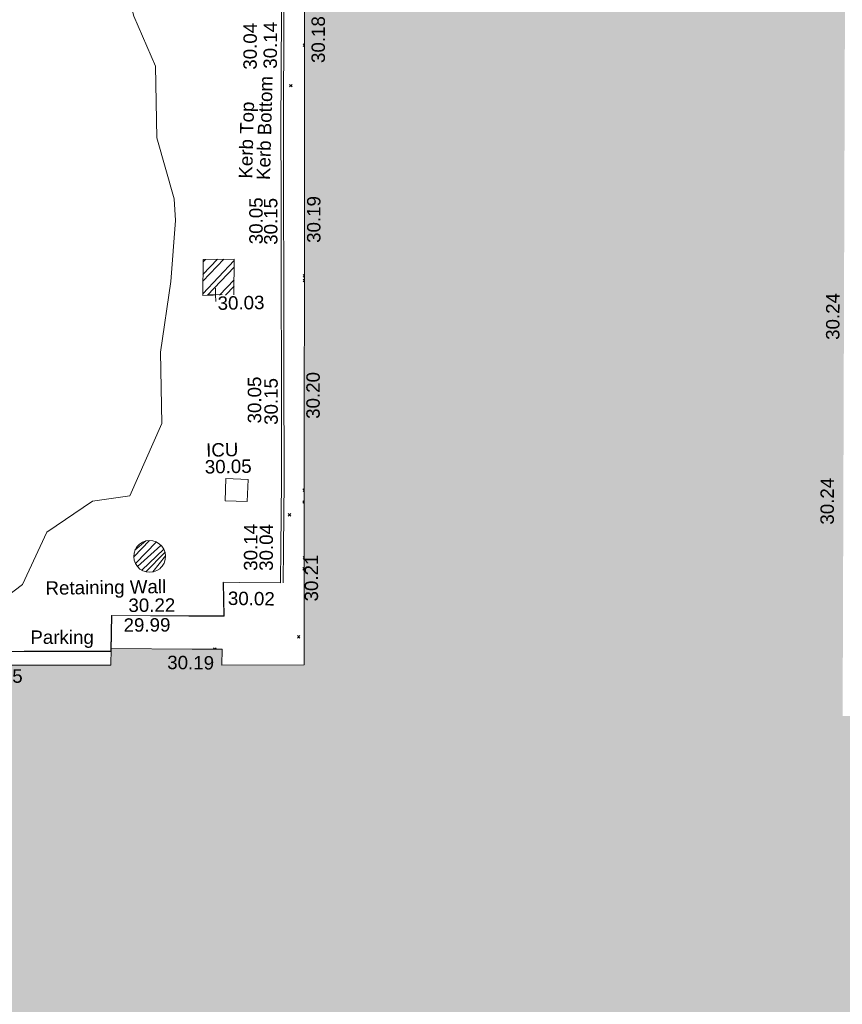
# Model space of a CAD drawing. Header units: millimetres. Extents: x -287732 to 520720, y -88450 to 287754.
# Tile 272 of 383: x 80720 to 103737, y 86245 to 113792. Entities that reach past the tile are written whole.
import ezdxf

# ---------------------------------------------------------------- set-up
doc = ezdxf.new("R2010")
doc.units = ezdxf.units.MM
doc.linetypes.add('IMPORT-HIDDEN2 _3_', pattern=[4762.5, 3175, -1587.5])
doc.linetypes.add('IMPORT-UG_ELEC_STREET LIGHTING_QLB2 _2_', pattern=[2700, 1500, -300.0000000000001, 0, -250, 150, -300.0000000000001, 0, -200])
for name, color, linetype, lineweight, true_color in [('00_UAV_BUILDING_OUTLINE', 5, 'Continuous', 9, 0x0000ff), ('00_UAV_KERB_BOTTOM', 1, 'Continuous', 9, 0xff0000), ('00_UAV_KERB_TOP', 7, 'Continuous', 9, 0xa500a5), ('00_UAV_LEVEL_SPOT', 7, 'Continuous', 9, 0x666666), ('00_UAV_PARKING', 4, 'Continuous', 9, 0x00ffff), ('00_UAV_SERV_IC', 5, 'Continuous', 9, 0x0000ff), ('00_UAV_WALL_RETAINING', 7, 'Continuous', 9, 0x7c00a5), ('01_DTM_CONTOUR_MJR', 7, 'Continuous', 9, 0x7f3f00), ('12333-PUM-2D-U-0001-C01 - Rev2_REVIT IMPORT_dwg', 7, 'Continuous', 9, 0x767676), ('A_RHA_Line', 7, 'Continuous', 9, 0x00a600), ('PUM-CHAMBER EXTENTS', 6, 'IMPORT-HIDDEN2 _3_', 9, 0xff00ff)]:
    doc.layers.add(name, color=color, linetype=linetype, lineweight=lineweight, true_color=true_color)
doc.layers.add('A_RHA_Detail', color=7, linetype='Continuous', lineweight=9)
doc.layers.add('GEN-TEXT', color=7, linetype='Continuous', lineweight=9)
doc.styles.add('Swis721 Lt BT_2', font='swissl.ttf', dxfattribs={"height": 375})

# ---------------------------------------------------------------- blocks, each defined once
blk = doc.blocks.new('12333-PUM-2D-U-0001-C01 - Rev2_REVIT IMPORT_dwg_UAV-2077255-Site Location Plan Proposed')
at = {"layer": '00_UAV_LEVEL_SPOT', "color": 254, "true_color": 0xcccccc, "flags": 128}
for points in [[(0, -500.0000000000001), (0, 0), (-500.0000000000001, 0)], [(500.0000000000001, 0), (0, 0), (0, 500.0000000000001)]]:
    blk.add_lwpolyline(points, dxfattribs=at)
blk = doc.blocks.new('12333-PUM-2D-U-0001-C01 - Rev2_REVIT IMPORT_dwg_MGS62954_T2_Galway_ITM_3d_Rev1-2077680-Site Location Plan Proposed')
at = {"layer": '00_UAV_KERB_BOTTOM', "color": 254, "true_color": 0xcccccc, "flags": 128}
blk.add_lwpolyline([(533992300.5415, 725677857.4255002), (533992299.5415, 725676890.4255), (533992151.5415, 725676125.4255002), (533992076.797038, 725672872.6906), (533992068.5414999, 725672513.4255), (533991993.5415002, 725668666.4255003), (533991977.2491143, 725667873.7233555), (533991909.5415, 725664579.4255), (533991882.9220554, 725662874.6402038), (533991839.5415, 725660096.4255), (533991804.6548505, 725657875.3088148), (533991755.5415, 725654748.4255), (533991704.8227784, 725652876.4435915), (533991678.5415, 725651906.4255002)], dxfattribs=at)
at = {"layer": '00_UAV_KERB_TOP', "color": 254, "true_color": 0xcccccc, "flags": 128}
blk.add_lwpolyline([(533992370.5414626, 725677857.3531113), (533992369.5345623, 725676883.6805985), (533992221.3875232, 725676117.9205644), (533992146.8141374, 725672872.6305698), (533992138.5258256, 725672511.939224), (533992063.5274799, 725668665.0240773), (533992047.262669, 725667873.663579), (533991979.5302703, 725664578.1598479), (533991952.9296565, 725662874.5805296), (533991909.5329681, 725660095.3326153), (533991874.6625469, 725657875.2491213), (533991825.5266109, 725654746.9278531), (533991774.8468394, 725652876.3835568), (533991748.5158221, 725651904.5296441)], dxfattribs=at)
at = {"layer": '00_UAV_PARKING', "color": 254, "true_color": 0xcccccc, "flags": 128}
blk.add_lwpolyline([(533982426.0495796, 725650144.1780521), (533984470.0833491, 725650122.6013104), (533986890.8892142, 725650081.4441423), (533986913.7544269, 725650615.6516736), (533986933.5800754, 725651078.8448585), (533990074.4782219, 725651014.0257914), (533990070.5415, 725651956.4255), (533990522.596494, 725651942.369064), (533991678.5415, 725651906.4255002)], dxfattribs=at)
at = {"layer": '00_UAV_SERV_IC', "color": 254, "true_color": 0xcccccc, "flags": 128}
blk.add_lwpolyline([(533990165.5415, 725654230.4255002), (533990198.5414999, 725654849.4255), (533990817.4770594, 725654816.4289355), (533990784.4770595, 725654197.4289354)], close=True, dxfattribs=at)
at = {"layer": '00_UAV_WALL_RETAINING', "color": 254, "true_color": 0xcccccc, "flags": 128}
blk.add_lwpolyline([(533982425.9864574, 725650141.4853963), (533984841.5415, 725650110.4255003), (533986900.5415001, 725650069.4255), (533986920.5020106, 725650592.7043383), (533986938.9734427, 725651076.9459414), (533989090.5415, 725651017.4255002), (533990081.5415, 725651007.4255002), (533990081.5415, 725651925.4255)], dxfattribs=at)
at = {"layer": '01_DTM_CONTOUR_MJR', "color": 254, "true_color": 0xcccccc, "flags": 128}
blk.add_lwpolyline([(533982434.7057993, 725650513.4341646), (533984452.6412213, 725651986.0687025), (533985164.3878635, 725653442.7667475), (533986450.5126459, 725654285.6622803), (533987500.4225352, 725654420.0000001), (533988430.0000002, 725656420.0000001), (533988430.0000002, 725658420.0000001), (533988757.7809073, 725660389.2405014), (533988910.5054501, 725662093.0872011), (533988888.1726233, 725662704.3830078), (533988430.0000002, 725664420.0000001), (533988430.0000002, 725666420.0000001), (533987845.7303371, 725667835.730337), (533987710.3163019, 725668420.0000001), (533987285.7755486, 725670370.6648532), (533986954.1469131, 725671246.3576205), (533986539.3971784, 725671854.9828988), (533985458.1953767, 725672824.1461596), (533984430.0000002, 725673292.0930233)], dxfattribs=at)
at = {"xscale": 0.375, "yscale": 0.375, "zscale": 0.375}
blk.add_blockref('12333-PUM-2D-U-0001-C01 - Rev2_REVIT IMPORT_dwg_UAV-2077255-Site Location Plan Proposed', (533990000, 725660000), dxfattribs=at)
at = {"layer": '00_UAV_BUILDING_OUTLINE', "color": 251, "true_color": 0x666666, "char_height": 375, "width": 1495.902363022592, "attachment_point": 1, "line_spacing_factor": 1.005061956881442, "style": 'Swis721 Lt BT_2'}
for s, insert, rotation in [('30.18', (533992796.2918181, 725666434.90736), 88.96203896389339), ('30.19', (533992582.5204992, 725661404.9658173), 88.96203897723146), ('30.24', (534007053.9195639, 725658438.5792114), 88.80031618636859), ('30.20', (533992476.9214653, 725656482.8812542), 88.96203897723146), ('30.24', (534006808.1501282, 725653273.0049726), 88.80031617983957), ('30.21', (533992340.808681, 725651376.0569423), 88.96203897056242), ('30.19', (533988472.5326828, 725649926.3378035), 358.3787574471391), ('30.25', (533983108.8209734, 725649636.3221937), 359.0117873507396)]:
    blk.add_mtext(s, dxfattribs=dict(at, insert=insert, rotation=rotation))
at = {"layer": '00_UAV_KERB_BOTTOM', "color": 251, "true_color": 0x666666, "char_height": 375, "attachment_point": 1, "line_spacing_factor": 1.005061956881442, "style": 'Swis721 Lt BT_2'}
for s, insert, width, rotation in [('30.04', (533990885.00007, 725666281.2506739), 1495.902363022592, 88.8225671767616), ('Kerb Bottom', (533991201.5458171, 725663194.4375908), 3414.456504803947, 87.51480107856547), ('30.05', (533990967.548096, 725661395.1323539), 1495.902363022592, 89.1054252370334), ('30.05', (533990838.0941229, 725656383.2418699), 1495.902363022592, 89.10014028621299), ('30.04', (533991091.205768, 725652254.1782033), 1495.902363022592, 88.79484089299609)]:
    blk.add_mtext(s, dxfattribs=dict(at, insert=insert, width=width, rotation=rotation))
at = {"layer": '00_UAV_KERB_TOP', "color": 251, "true_color": 0x666666, "char_height": 375, "attachment_point": 1, "line_spacing_factor": 1.005061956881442, "style": 'Swis721 Lt BT_2'}
for s, insert, width, rotation in [('30.14', (533991450.6636173, 725666299.2684897), 1495.902363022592, 88.8225671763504), ('Kerb Top', (533990704.1422344, 725663242.3731277), 2493.170605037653, 87.51480107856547), ('30.15', (533991379.1605509, 725661372.1844316), 1495.902363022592, 89.1054252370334), ('30.15', (533991300.6554873, 725656334.3841665), 1495.902363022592, 89.10014028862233), ('30.14', (533990655.9373817, 725652264.7439592), 1495.902363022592, 88.79507535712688)]:
    blk.add_mtext(s, dxfattribs=dict(at, insert=insert, width=width, rotation=rotation))
at = {"layer": '00_UAV_LEVEL_SPOT', "insert": (533990051.8765643, 725659949.1441547), "char_height": 375, "width": 1495.902363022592, "attachment_point": 1, "line_spacing_factor": 1.005061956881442, "style": 'Swis721 Lt BT_2'}
blk.add_mtext('30.03', dxfattribs=at)
at = {"layer": '00_UAV_PARKING', "color": 251, "true_color": 0x666666, "char_height": 375, "attachment_point": 1, "line_spacing_factor": 1.005061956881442, "style": 'Swis721 Lt BT_2'}
for s, insert, width, rotation in [('30.02', (533990201.7962518, 725651691.1833181), 1495.902363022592, 358.2189886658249), ('29.99', (533987266.079339, 725650991.3604504), 1495.902363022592, 359.3431687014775), ('Parking', (533984653.5056453, 725650697.890063), 2037.276551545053, 358.96410324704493)]:
    blk.add_mtext(s, dxfattribs=dict(at, insert=insert, width=width, rotation=rotation))
at = {"layer": '00_UAV_SERV_IC', "color": 251, "true_color": 0x666666, "char_height": 375, "attachment_point": 1, "line_spacing_factor": 1.005061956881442, "style": 'Swis721 Lt BT_2'}
for s, insert, width in [('ICU', (533989658.1473789, 725655846.9715873), 1021.012723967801), ('30.05', (533989613.3192284, 725655376.5925864), 1495.902363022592)]:
    blk.add_mtext(s, dxfattribs=dict(at, insert=insert, width=width))
at = {"layer": '00_UAV_WALL_RETAINING', "color": 251, "true_color": 0x666666, "char_height": 375, "attachment_point": 1, "line_spacing_factor": 1.005061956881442, "style": 'Swis721 Lt BT_2'}
for s, insert, width, rotation in [('Retaining Wall', (533985097.9310976, 725652063.2052071), 3832.359387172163, 359.81878348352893), ('30.22', (533987411.0531742, 725651542.2722788), 1495.902363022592, 359.3431687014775)]:
    blk.add_mtext(s, dxfattribs=dict(at, insert=insert, width=width, rotation=rotation))
blk = doc.blocks.new('12333-PUM-2D-U-0001-C01 - Rev2_REVIT IMPORT_dwg-1620468-Site Location Plan Proposed')
at = {"layer": 'PUM-CHAMBER EXTENTS', "true_color": 0xffaaff}
h = blk.add_hatch(dxfattribs=at)
h.set_pattern_fill('FP_3', color=211, style=0, pattern_type=2)
h.set_pattern_definition([(45, (-533641079.65, -725615854.3560001), (-265.1650429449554, 265.1650429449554), []), (45, (-533640902.873, -725615854.3560001), (-265.1650429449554, 265.1650429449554), [])])
h.paths.add_polyline_path([(348559.3501528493, 44133.64382134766), (349432.3501528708, 44128.643821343), (349461.4248800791, 45134.53029224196), (348588.4248800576, 45139.53029224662), (348567.1348559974, 44402.96801897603)])
h = blk.add_hatch(dxfattribs=at)
h.set_pattern_fill('FP_4', color=211, style=0, pattern_type=2)
h.set_pattern_definition([(45, (-533641079.65, -725615854.3560001), (-88.38834764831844, 88.38834764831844), [])])
h.paths.add_polyline_path([(346946.3608940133, 36411.88256675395), (347045.514415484, 36423.13845804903), (347181.904406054, 36482.75312816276), (347284.3432817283, 36572.90195714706), (347347.6672335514, 36664.48388388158), (347380.5574149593, 36758.69827694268), (347391.6605694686, 36857.55962389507), (347380.3892966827, 36957.15710055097), (347347.339540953, 37051.31563462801), (347270.105047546, 37159.77887374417), (347223.5404322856, 37206.25755796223), (347138.9976803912, 37259.27301798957), (347044.7782600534, 37292.14879544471), (346945.6058107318, 37303.23668103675), (346846.452289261, 37291.98078974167), (346752.288703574, 37258.94542934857), (346650.2780804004, 37188.20191278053), (346597.3278555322, 37135.17000980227), (346544.2994711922, 37050.63536390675), (346511.4092897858, 36956.42097084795), (346500.3061352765, 36857.55962389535), (346511.5774080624, 36757.96214723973), (346544.6271637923, 36663.80361316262), (346638.9339923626, 36538.29954436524), (346696.5511676, 36491.2250004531), (346752.9690243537, 36455.84622980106), (346847.1884446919, 36422.97045234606), (346930.0789417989, 36413.70295562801)])
at = {"layer": 'GEN-TEXT', "color": 253, "true_color": 0xaaaaaa}
for p, q in [((351530.9663325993, 51080.19515015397), (351494.8828791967, 51116.27860355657)), ((351494.8828791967, 51045.56792543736), (351530.993203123, 51081.67824936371)), ((351090.9948138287, 49921.28848226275), (351161.705491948, 49991.99916038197)), ((351161.705491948, 49921.28848226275), (351090.9948138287, 49991.99916038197)), ((351414.0407824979, 44626.57359113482), (351377.0457934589, 44663.56858017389)), ((351377.0457934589, 44592.85790205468), (351414.101292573, 44629.91340116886)), ((351411.7564793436, 44500.49312315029), (351376.0229039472, 44536.22669854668)), ((351376.0229039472, 44465.51602042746), (351411.7704378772, 44501.26355435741)), ((351305.4746836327, 38634.34592810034), (351270.1318621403, 38669.68874959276)), ((351270.1318621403, 38598.97807147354), (351305.4742216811, 38634.32043101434)), ((351299.3990711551, 38299.00687163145), (351259.7171931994, 38338.68874958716)), ((351259.7171931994, 38267.97807146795), (351299.5587388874, 38307.81961715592)), ((350842.9948138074, 37917.2884823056), (350913.7054919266, 37987.99916042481)), ((350913.7054919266, 37917.2884823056), (350842.9948138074, 37987.99916042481)), ((351271.2511520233, 36745.4027406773), (351240.1211616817, 36776.53273101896)), ((351240.1211616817, 36705.82205289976), (351271.09521864, 36736.79610985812)), ((351265.556313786, 36431.08024425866), (351227.7850680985, 36468.85148994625)), ((351227.7850680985, 36398.14081182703), (351265.6454710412, 36436.00121476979)), ((351040.9948137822, 34497.28848226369), (351111.7054919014, 34567.9991603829)), ((351111.7054919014, 34497.28848226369), (351040.9948137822, 34567.9991603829)), ((348726.609106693, 34229.06569677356), (348691.7080823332, 34263.96672113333)), ((348727.4957277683, 34229.04368844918), (348762.4187604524, 34263.96672113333))]:
    blk.add_line(p, q, dxfattribs=at)
at = {"layer": 'PUM-CHAMBER EXTENTS', "color": 211, "true_color": 0xffaaff, "flags": 128}
for points in [[(349432.3501528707, 44128.64382134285), (349461.4248800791, 45134.53029224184), (348588.4248800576, 45139.53029224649), (348559.3501528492, 44133.6438213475)], [(347391.6605694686, 36857.55962389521), (347380.3892966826, 36957.15710055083), (347347.3395409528, 37051.31563462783), (347294.1680109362, 37135.76031650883), (347223.5404322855, 37206.25755796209), (347147.7940208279, 37253.75696807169), (347138.9976803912, 37259.27301798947), (347044.7782600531, 37292.14879544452), (346945.6058107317, 37303.23668103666), (346846.4522892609, 37291.9807897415), (346752.2887035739, 37258.94542934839), (346667.8358938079, 37205.78680990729), (346597.3278555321, 37135.1700098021), (346544.2994711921, 37050.63536390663), (346511.4092897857, 36956.42097084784), (346500.3061352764, 36857.55962389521), (346511.5774080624, 36757.9621472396), (346544.6271637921, 36663.8036131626), (346597.7986938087, 36579.3589312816), (346609.4417123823, 36567.73739890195), (346668.4262724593, 36508.86168982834), (346752.9690243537, 36455.84622980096), (346847.1884446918, 36422.97045234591), (346946.3608940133, 36411.88256675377), (347045.5144154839, 36423.13845804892), (347139.678001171, 36456.17381844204), (347224.1308109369, 36509.33243788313), (347259.3674696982, 36544.62345084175), (347294.6388492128, 36579.94923798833), (347347.6672335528, 36664.4838838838), (347380.5574149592, 36758.6982769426)]]:
    blk.add_lwpolyline(points, close=True, dxfattribs=at)
blk.add_blockref('12333-PUM-2D-U-0001-C01 - Rev2_REVIT IMPORT_dwg_MGS62954_T2_Galway_ITM_3d_Rev1-2077680-Site Location Plan Proposed', (-533641079.6498471, -725615854.3561786))

msp = doc.modelspace()

# ---------------------------------------------------------------- hatches: boundary and pattern name
at = {"layer": 'A_RHA_Detail', "true_color": 0xc0c0c0}
h = msp.add_hatch(color=9, dxfattribs=at)
h.paths.add_polyline_path([(-80880.60083809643, -68502.79057078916), (-80400.865924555, -68483.41509113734), (-80400.865924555, -62984.64684185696), (-24474.85765177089, -63009.32043784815), (-24456.14471271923, -50840.30023858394), (-36622.55041039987, -50831.65104353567), (-36622.55041039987, -44228.57792613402), (-50959.0526582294, -44218.38599194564), (-50959.0526582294, -42573.78171514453), (-54563.9325804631, -42571.21897729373), (-54565.69773352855, -45054.17447474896), (-92408.82109321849, -45027.27149621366), (-92411.78875845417, -49201.74309222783), (-100061.9988811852, -49201.74309222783), (-100052.2214449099, -64852.82557838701), (-86120.90825229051, -64852.82557838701), (-86092.1662649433, -62957.90041523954), (-84861.10047608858, -62957.90041523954), (-84854.79052929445, -68240.109737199), (-80870.60226892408, -68240.10973722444)])
h.paths.add_polyline_path([(-137238.9269902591, -68461.9384092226), (-132719.7426408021, -68433.0633692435), (-132847.0731201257, -62850.04282283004), (-130454.6837966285, -62916.63108078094), (-130498.2830220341, -61355.85393642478), (-117581.136331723, -61423.42893438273), (-117492.3908565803, -49183.91309190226), (-125136.5200282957, -49178.47881952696), (-125133.572703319, -45032.61887136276), (-163007.1824077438, -45005.6942194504), (-163007.1824076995, -44090.2963411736), (-163123.8521269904, -44090.21339942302), (-163122.6389897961, -42383.75184302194), (-166563.8543419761, -42383.75184298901), (-166565.034908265, -44044.39824208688), (-193158.4656786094, -44025.49275805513), (-193195.152889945, -62863.65652504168), (-137269.7106414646, -62916.63108078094), (-137254.3708868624, -65679.90523788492)])
h.paths.add_polyline_path([(120310.9497607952, -32334.28230164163), (120312.4652266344, -31610.73011961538), (133451.2244789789, -31638.24899384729), (133469.2230092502, -19717.98315780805), (121295.7536929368, -19692.48606430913), (121319.8434528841, -8190.941560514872), (112277.0825930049, -8172.001674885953), (112263.1770823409, -14811.1234547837), (78285.85310969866, -14739.95861438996), (78292.82277619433, -8167.077575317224), (75241.99098605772, -8160.673431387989), (69355.76844233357, -8152.931592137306), (69353.6659720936, -9156.74635762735), (68372.60878945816, -9154.691552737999), (68372.60878945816, -13705.52853215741), (69333.7233474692, -13707.54156770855), (69325.07112547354, -16249.53369228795), (66623.4489111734, -16249.53369228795), (66619.79243935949, -17995.29925530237), (65989.07757494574, -17995.2992552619), (65985.44262772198, -19730.78799483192), (57152.23993377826, -19712.28702421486), (57127.42535098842, -31559.89463417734), (70277.87165424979, -31587.43801817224), (70277.87165431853, -32271.7414715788), (78263.96947909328, -32285.12944888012), (78266.62661740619, -31019.79372153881), (112335.8856506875, -31091.15111860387), (112335.8856506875, -32317.57330553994), (119781.4233959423, -32333.17321913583)])
h.paths.add_polyline_path([(7503.717409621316, -1791.439263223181), (15482.43097392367, -674.0213231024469), (15484.0826588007, 148.1327206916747), (56188.28042539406, 205.5276654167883), (56155.84326007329, 14338.3166313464), (18016.62665935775, 14236.48149539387), (17967.9025208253, 34313.18372071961), (21727.10644863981, 34324.0692624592), (21708.90974962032, 40608.10218321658), (18009.66447159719, 40608.10218321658), (17995.54603706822, 45483.75063442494), (9770.084204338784, 45420.6329473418), (3966.213879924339, 45446.76585222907), (3984.771235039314, 14176.56786832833), (1023.062455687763, 14176.56786837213), (-276.5134647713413, 14190.52623461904), (-231.6790044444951, 5968.135265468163), (-226.4491536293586, 193.7444677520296), (553.0869992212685, 183.4716499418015), (7477.609307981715, 143.2867586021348), (7488.638446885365, -674.0213231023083)])
h.paths.add_polyline_path([(77755.59663317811, 53.47451145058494), (77729.51881611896, 1699.844979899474), (94464.47132486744, 1659.976083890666), (94606.37913471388, 17991.390236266), (88810.4190114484, 18015.03260816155), (88799.89418497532, 14436.74271609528), (69413.88950349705, 14457.8773889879), (69377.35724448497, 99.62816357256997), (75241.99098605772, 67.32134432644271)])
h.paths.add_polyline_path([(61252.12079701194, 46453.95617366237), (105774.7348988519, 46472.68783506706), (105768.2642198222, 61852.61234306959), (92285.13876309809, 61852.61234306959), (92308.59670399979, 65784.30757140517), (96107.4668000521, 65767.60445243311), (96059.68081117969, 75209.20847378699), (101084.8427276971, 75071.88872764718), (104988.0046543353, 74765.36560406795), (108403.6894220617, 74363.8408943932), (112009.2703903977, 73787.25420861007), (115645.3524815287, 73049.69667206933), (116890.8108051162, 72761.69136252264), (120208.9929833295, 71893.18353872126), (120865.241739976, 71703.68484519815), (124135.6329506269, 70669.67317906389), (127435.6253142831, 69480.50055823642), (127820.4368670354, 69394.93141813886), (128274.3081769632, 69331.69585753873), (128731.8791144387, 69306.66104516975), (129189.9401488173, 69320.00258290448), (129645.2782985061, 69371.62688826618), (130094.6997111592, 69461.17185603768), (130535.0520071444, 69588.00939074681), (130963.246434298, 69751.24981927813), (131376.2795165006, 69949.74812590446), (131771.2541232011, 70182.11198903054), (132162.5575600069, 70460.5404660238), (132496.0921583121, 70741.69081113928), (132820.871367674, 71064.98072578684), (133117.4593294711, 71414.31364272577), (133383.77568926, 71787.23923950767), (133616.5473239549, 72178.5372844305), (133817.1647262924, 72590.54524898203), (133982.6025969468, 73017.89547513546), (134111.7005086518, 73457.59040801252), (134203.5529320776, 73906.54590458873), (134257.5155883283, 74361.61286216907), (134272.5462649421, 74819.5993153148), (134250.5259875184, 75277.29281745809), (134189.6227572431, 75731.48297747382), (134090.9274700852, 76178.98397757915), (133955.1324028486, 76616.65691993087), (133783.1900598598, 77041.43184345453), (133576.3064937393, 77450.32925647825), (133335.932843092, 77840.48103920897), (133063.7551572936, 78209.15055532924), (132761.6825665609, 78553.75185442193), (132431.8338935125, 78871.8678050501), (132076.5227905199, 79161.26705197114), (131698.2415080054, 79419.91966861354), (131299.6434187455, 79646.01139197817), (131093.5942456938, 79746.34209763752), (132146.0467355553, 83110.22226145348), (122787.7632953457, 86282.54285518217), (121604.3555412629, 82800.3591886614), (117095.9864227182, 83870.84033785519), (116841.9598400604, 83526.35449572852), (116120.5435466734, 91221.93611972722), (110237.7341284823, 91274.27491021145), (110194.3680786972, 90435.39030214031), (104988.0046543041, 90486.49901390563), (104973.2761846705, 94309.82427956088), (103746.1314668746, 94309.8242795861), (103839.9937121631, 122852.1474271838), (96365.09202306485, 122931.9599470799), (96350.3400238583, 123952.4168585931), (104555.5505249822, 123902.1925226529), (104607.3234458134, 120248.5396156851), (125502.5015002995, 120134.1933400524), (125662.0200253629, 137657.3796882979), (114479.5865733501, 137699.2256881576), (114382.306264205, 129149.9458158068), (104644.159003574, 129187.9975073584), (104577.9931702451, 126217.3903144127), (101184.4926406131, 126159.1566967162), (101264.6166812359, 135959.2655565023), (89967.23178808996, 135988.8856164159), (89927.63362986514, 125823.6463181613), (93630.53562302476, 125840.7948842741), (93580.65688892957, 122931.9599470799), (88697.38835376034, 122904.7310126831), (88679.3898954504, 95739.09143775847), (86378.25848996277, 95739.09143775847), (86378.18187189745, 96178.1008337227), (83279.50743284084, 96200.92083327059), (83273.62493422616, 95735.74732133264), (70169.67509619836, 95733.22421950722), (70166.26842742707, 96272.07409347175), (66674.99731294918, 96257.14073655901), (66654.74538556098, 95755.71092136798), (65784.77231079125, 95755.71092136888), (65887.65094984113, 117470.630565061), (53473.3427162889, 117487.9046429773), (53434.44066309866, 98570.46349063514), (40649.41626916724, 98570.46349063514), (40610.16711559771, 94406.01479078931), (38853.82372868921, 94410.36303440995), (38848.65589191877, 89463.65332729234), (40612.46601912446, 89518.45976927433), (40665.38257362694, 86257.73741128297), (38372.19584460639, 86305.72309285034), (38369.79374539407, 76901.0507917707), (50937.9512507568, 76944.40198294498), (50922.88567286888, 74598.78180889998), (56484.9061132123, 74588.85093771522), (56484.9061132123, 75194.85181995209), (92465.4037153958, 75233.0258166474), (92645.92783662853, 71766.64845094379), (89810.55521366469, 69362.83965827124), (85313.16173974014, 69360.94750420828), (85313.16173974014, 66907.4050808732), (75210.14498263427, 66903.15451589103), (75210.14498263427, 63815.70944550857), (70819.40014309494, 63815.70999200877), (70819.21601505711, 64253.35708059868), (69456.83415683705, 64253.35708059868), (69455.7195737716, 66901.99623166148), (61303.32856759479, 66898.5668068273), (61304.56054988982, 63970.32021231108), (70500.41048208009, 63970.32021219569), (70500.4088543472, 61852.59006207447), (61245.6438848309, 61848.69637488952), (61252.03558504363, 46656.49344428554)])
h.paths.add_polyline_path([(-17153.16561239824, 48569.32684293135), (-17153.16561224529, 60770.38083685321), (-29362.88357759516, 60774.70428694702), (-29362.88357759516, 67399.20394580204), (-43507.24466814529, 67405.01911303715), (-43488.5313307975, 69093.07334175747), (-45766.41866231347, 69109.32868388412), (-45794.3462003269, 67405.01911303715), (-47272.11273194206, 67404.2124544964), (-47272.44887633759, 66454.91798908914), (-86004.56386332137, 66468.63299519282), (-86006.66970787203, 60521.58362721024), (-92662.87722510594, 60521.58362721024), (-92665.2138765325, 50184.35611932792), (-79752.0168396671, 50179.78309939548), (-79752.016597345, 48591.4932381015), (-17157.7163123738, 48569.32845417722)])
h.paths.add_polyline_path([(-201056.4185878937, 48628.75479108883), (-138377.9751621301, 48634.64535779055), (-138377.9751621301, 50133.28201003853), (-125467.710581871, 50134.49626164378), (-125468.6909603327, 60566.1903686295), (-132186.8595614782, 60565.86652591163), (-132187.4203588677, 66533.0197876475), (-170643.3098734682, 66805.61809689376), (-170643.3098732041, 67738.78475848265), (-200340.0100486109, 67488.93693764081), (-200348.7171487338, 60827.78025104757), (-201057.5650552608, 60827.71357558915), (-201056.6510294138, 51102.04313372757)])
h.paths.add_polyline_path([(-240051.5126725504, 54769.19491160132), (-239444.490259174, 54811.10754483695), (-239186.5396223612, 54841.92927608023), (-238764.8191577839, 54940.98166103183), (-238382.4735933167, 55122.46891388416), (-237990.3402229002, 55354.87497234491), (-237269.2031023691, 55936.21515020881), (-237032.4836384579, 56225.56611516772), (-236793.0039602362, 56569.31473944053), (-236554.5880578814, 57004.26389721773), (-236432.7219585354, 57267.46508908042), (-236300.081527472, 57753.26238983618), (-236250.7285154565, 58017.17885684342), (-236235.6490609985, 58516.21786804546), (-236233.2538429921, 58987.85640053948), (-236213.7029795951, 59823.48083769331), (-236363.8287855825, 59820.86038205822), (-236634.0279869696, 60698.06075827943), (-236391.9547756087, 61432.19726339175), (-236225.4740089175, 61435.10319600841), (-236201.6036569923, 62637.68779596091), (-232563.5271750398, 62639.28734435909), (-232563.5271750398, 63049.03842404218), (-232732.1945866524, 63049.15302218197), (-232860.1521277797, 63457.95890274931), (-232731.606808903, 63914.24862697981), (-232560.8209656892, 63914.24862697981), (-232515.1276847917, 70598.00033009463), (-240628.6947849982, 70598.85496273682), (-240629.7923196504, 72350.98321577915), (-246412.6011212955, 72347.36085933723), (-246412.6011212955, 70616.45923936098), (-254449.5805725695, 70618.60952619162), (-254454.637144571, 70754.06491720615), (-254469.7140363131, 73191.66276250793), (-263883.2532625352, 73267.83063688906), (-263902.4181505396, 68260.74348553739), (-263714.8217520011, 68259.82096572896), (-263552.9672900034, 67819.65434396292), (-263719.0883117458, 67392.2068408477), (-263913.6298699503, 67392.20684284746), (-263956.7001913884, 58633.76423459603), (-260181.1963171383, 58611.22607638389), (-260192.3146983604, 56354.25111579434), (-257184.684388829, 56339.46086021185), (-257213.4419957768, 57092.93866021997), (-257338.5163846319, 57093.27331223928), (-257471.0109294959, 57531.74572308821), (-257338.5163845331, 58062.22513696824), (-257203.4956297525, 58064.06881289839), (-257173.5751889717, 58598.54056692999), (-256478.2273617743, 58575.27357994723), (-256478.2273617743, 58788.51859473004), (-256013.0091299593, 58911.92701534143), (-255397.0786664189, 58780.99767617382), (-255397.0786664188, 58595.982422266), (-243809.885361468, 58585.92793201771), (-243805.3570672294, 58352.04527760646), (-243740.939469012, 57884.52572680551), (-243619.0830608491, 57421.84877545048), (-243424.3877545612, 56943.65915412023), (-243247.1437899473, 56608.24157713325), (-243003.0710579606, 56249.99021479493), (-242732.2093200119, 55932.75703082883), (-242371.7230178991, 55603.12658811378), (-242141.255125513, 55424.88676767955), (-241804.9643037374, 55216.88439822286), (-241529.4640827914, 55077.02869055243), (-241100.6275144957, 54917.18295003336), (-240836.2134980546, 54840.82833176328), (-240453.4486195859, 54788.60784130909), (-240218.9578693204, 54777.28227442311)])
h.paths.add_polyline_path([(40276.69022552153, 59895.36417752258), (40328.62676029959, 69196.9439153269), (36588.99968785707, 69217.8245910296), (36619.46637569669, 74674.25962428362), (32264.36460078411, 74687.02318924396), (32233.48293867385, 69156.26826306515), (11916.69390495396, 69269.70959686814), (11966.66200111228, 78218.75165974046), (29087.509017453, 78123.15526808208), (29143.44567205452, 88141.1370047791), (15719.348796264, 88216.09212953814), (15732.60379610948, 90589.9978889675), (4594.294101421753, 90652.19003489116), (4525.129359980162, 78265.12250449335), (10096.76365553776, 78234.01258731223), (10077.43887221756, 74773.03821910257), (4547.641142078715, 74803.91453678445), (4465.579974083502, 60107.1600234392), (19125.89094760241, 60025.30234268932), (19139.86249374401, 62527.53804644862), (31738.59196305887, 62457.19146404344), (31724.55430858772, 59943.11609815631), (38369.79364225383, 59906.01157293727)])
h.paths.add_polyline_path([(-246083.0241259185, 72334.29150213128), (-246083.0594797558, 72334.30275087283), (-246208.2905500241, 72334.29150213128)])
h.paths.add_polyline_path([(-114575.3004830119, 112178.0758695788), (-114575.3246435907, 112178.0758695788), (-114707.2752166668, 115801.5811617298)])
h.paths.add_polyline_path([(-154699.9178765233, 101760.4080976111), (-114382.050333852, 101776.0542914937), (-114382.050333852, 106926.9360164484), (-113755.641395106, 106927.1792101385), (-113757.5507412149, 111847.2721531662), (-114431.6837526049, 111847.2721531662), (-114431.8097758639, 112178.0758695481), (-114575.3004830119, 112178.0758695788), (-114578.9984943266, 121707.2390833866), (-123056.9849702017, 121707.2390833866), (-123068.8201032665, 156452.7036899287), (-119381.2340625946, 156454.1348067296), (-119381.2340625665, 160165.8597952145), (-115501.031452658, 160167.3662801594), (-115503.3750945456, 166206.5793118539), (-132411.7987151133, 166599.6604729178), (-132411.8243278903, 166665.6603411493), (-135275.0124468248, 166664.5490317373), (-135275.0124468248, 166628.1883101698), (-135911.3205076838, 166628.1944502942), (-135911.3479256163, 166352.1604668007), (-152521.1633846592, 166345.7146753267), (-152518.3680955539, 159142.6836790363), (-150699.3133726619, 159117.9265656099), (-150758.5477087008, 122560.691203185), (-151059.2005266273, 122560.691203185), (-151061.0981347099, 121302.4374932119), (-154138.3148337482, 121372.6012653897), (-154138.3148337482, 121865.1834517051), (-154704.3888425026, 121867.2611370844), (-154688.5451973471, 119352.3937021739), (-154745.5933227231, 119352.3715636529), (-154745.5763474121, 118722.1532660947), (-160794.1544526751, 118748.7442832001), (-160794.1544526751, 119410.5425977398), (-163852.1622693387, 119422.408321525), (-163855.0715294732, 118762.2003111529), (-167568.6765459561, 118778.5256058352), (-166634.6619849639, 124395.1277019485), (-166930.050559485, 124500.0918161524), (-167568.6765459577, 124707.6250903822), (-168028.2173235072, 124841.3808647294), (-168630.5006276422, 124991.3056740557), (-169238.2056069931, 125117.4693074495), (-169850.3952285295, 125219.6772876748), (-170466.1255403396, 125297.7720169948), (-171089.11025998, 125351.8553033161), (-171704.4065937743, 125381.1774255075), (-172325.0479971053, 125386.3595015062), (-172782.2248668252, 125374.5832362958), (-173401.7764235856, 125337.4554476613), (-174109.844898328, 125263.4341236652), (-174634.1213722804, 125190.4100126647), (-175245.0145766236, 125080.719099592), (-176047.1958093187, 124895.7675260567), (-176665.4852587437, 124724.7228134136), (-177045.3001228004, 124609.1129151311), (-177631.5127792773, 124405.2077276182), (-176665.4852586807, 118818.5158794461), (-177558.9402083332, 118822.4435768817), (-177662.2853368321, 125263.4341236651), (-176365.3912351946, 126542.9270807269), (-159462.2970490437, 126319.910391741), (-157057.7396790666, 128609.0850976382), (-157060.6673204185, 136153.1661957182), (-158638.8016610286, 137740.2441626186), (-159352.3735831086, 137740.2441626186), (-161634.4140634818, 140201.1078539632), (-168727.9404945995, 140256.8191146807), (-171035.0401161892, 137942.8847305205), (-174184.1459014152, 137942.8847305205), (-176460.1167434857, 140292.2858551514), (-177341.6856934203, 140292.2858551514), (-177341.7113613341, 140358.4281613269), (-183428.5803825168, 140356.0660244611), (-185921.6385985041, 137917.4639994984), (-185921.6385985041, 131757.3091155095), (-186906.8767412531, 131756.9267733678), (-187725.3914540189, 130809.9989183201), (-187724.058890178, 127376.1828148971), (-186481.0281350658, 126304.5577463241), (-186479.4846754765, 122327.2959175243), (-185176.2828158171, 121059.4673825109), (-180304.1129154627, 121059.4673824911), (-180304.1136492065, 118802.0484409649), (-193555.3706955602, 118802.0484409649), (-193555.368699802, 133117.8341649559), (-192593.6442938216, 133118.2073819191), (-192593.6442938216, 134200.8158367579), (-192224.6284783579, 134200.9592041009), (-192225.5653014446, 136615.0101267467), (-192595.0012460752, 136615.0101267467), (-192595.4357332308, 137734.4745165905), (-193589.2709668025, 137734.4746851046), (-193589.2685988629, 147474.570583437), (-193163.2062206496, 147492.8644732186), (-192765.7252967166, 147531.087133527), (-192359.9383250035, 147589.5931622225), (-192199.8207947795, 147616.5827294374), (-191882.7548926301, 147682.9245600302), (-191568.5380070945, 147761.6632019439), (-191257.654638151, 147852.677242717), (-190828.6072909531, 148002.2045655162), (-190647.7999969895, 148070.9514233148), (-190349.7690789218, 148197.8750094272), (-190056.9509284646, 148336.4013817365), (-189769.797051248, 148486.3169427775), (-189405.3590254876, 148698.0567944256), (-189132.906026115, 148873.2749095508), (-188867.542109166, 149059.0543929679), (-188609.6764469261, 149255.1087866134), (-188354.9814055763, 149465.3525772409), (-188079.6339208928, 149713.879248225), (-187884.9836199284, 149901.8220103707), (-187545.928247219, 150265.8040604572), (-187446.29984479, 150378.3960832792), (-187241.3270201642, 150629.2310214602), (-187046.3599558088, 150887.9197697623), (-186861.6992771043, 151154.0634500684), (-186546.1373636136, 151669.829875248), (-186524.4196769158, 151707.0632450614), (-163675.2898318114, 151669.829875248), (-163687.5843045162, 148134.07679455), (-157303.6541541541, 148136.492106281), (-157303.6541541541, 155759.91501608), (-157557.4317586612, 155765.0384228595), (-157555.9168973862, 166678.0466575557), (-187009.2021991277, 166699.7464767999), (-187013.0952111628, 162054.4009359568), (-188707.17754695, 162044.5925187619), (-188705.9961892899, 155021.5333641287), (-188737.9999316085, 154650.5326604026), (-188799.0133969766, 154283.1866125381), (-188857.2045401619, 154035.4341107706), (-188966.1106131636, 153679.3368924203), (-189102.6200311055, 153332.8820747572), (-189265.8911675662, 152998.2056672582), (-189454.9174011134, 152677.371060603), (-189645.2484685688, 152421.3220123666), (-189916.9563410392, 152104.2450531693), (-190212.7041973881, 151809.4634871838), (-190530.6686598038, 151538.7947471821), (-190868.8893671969, 151293.9075915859), (-191225.281078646, 151076.3118324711), (-191597.6465194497, 150887.3490191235), (-192092.8415776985, 150682.5621956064), (-192519.2468154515, 150561.8451365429), (-192903.8930791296, 150482.240889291), (-193187.215491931, 150440.8868273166), (-193594.1866364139, 150407.1257787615), (-193594.5952989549, 151459.9895227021), (-205369.2399268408, 151455.4201247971), (-205354.4523517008, 113350.0822379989), (-207187.1580384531, 113349.3710182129), (-207184.3024929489, 105991.0636522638), (-205312.8748221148, 105991.1901500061), (-205311.2362476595, 101769.6553082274), (-175488.6451201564, 101781.2285901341), (-175488.6451201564, 110889.6985621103), (-154703.4627663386, 110897.5679794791), (-154700.2792295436, 102691.5597281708)])
h.paths.add_polyline_path([(193735.9435693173, 113047.8274774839), (208865.0938716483, 114991.0266430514), (208976.1154123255, 114126.6471160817), (216447.8967332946, 115086.3281915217), (216038.7305308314, 118271.9702413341), (232648.5073383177, 120405.3421626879), (233425.993615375, 114352.0734369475), (240632.2017567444, 115277.6440988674), (239854.8412683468, 121329.9334727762), (256406.8682407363, 123455.8879629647), (257091.7572256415, 118089.1198988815), (264572.2871227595, 119040.8180953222), (261877.8350555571, 138524.7609215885), (259178.7147038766, 138221.6086035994), (259197.3483655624, 137439.0084132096), (254686.1480587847, 136897.0007612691), (255412.6810205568, 131314.8303176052), (240852.7447969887, 129522.4514056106), (239771.0426543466, 137918.8519126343), (240649.5822431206, 138010.1984551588), (240062.3063116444, 142776.6750342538), (239165.7694642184, 142685.0143484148), (237630.9646614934, 151018.3171732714), (266172.8791088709, 154560.7889781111), (271297.1876944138, 142612.4006970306), (276531.7397502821, 144861.098714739), (274941.5029779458, 148527.9037281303), (302074.5307653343, 160134.9084326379), (300215.9323773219, 164320.1841173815), (301528.1613272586, 164907.0997989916), (300405.1237791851, 167477.8916353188), (299016.6944531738, 166945.7181824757), (295626.7488506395, 174518.754428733), (294333.0289184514, 177537.1551681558), (287288.8475947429, 174518.754428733), (289427.6893504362, 169661.0163463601), (272956.7816584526, 162557.1203578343), (271943.2187787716, 164897.4305293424), (267016.3118217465, 162764.0369715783), (268502.3094164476, 159357.0430143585), (265200.4029574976, 157946.4096681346), (226856.416695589, 153146.7821792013), (227510.3041274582, 148852.0205334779), (228280.9873165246, 141179.0007483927), (227302.3544112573, 141050.281300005), (227895.3788235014, 136433.1758633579), (228748.5501749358, 136523.8855003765), (229602.3077302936, 128023.7667641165), (217691.2359889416, 126493.8999679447), (217642.3600127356, 126874.433267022), (215138.5007311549, 126552.8357430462), (215194.9980427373, 126112.965074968), (215015.6132226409, 126089.924757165), (214840.9672575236, 127449.66446064), (192258.7012018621, 124549.1816390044), (193486.3576426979, 114991.0266430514)])
h.paths.add_polyline_path([(-78076.24187439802, 117605.5188722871), (-78076.23951902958, 117610.0871211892), (-78070.318122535, 129485.7330792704), (-74723.15926543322, 129478.385255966), (-74723.15926543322, 125435.7860624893), (-48015.64546086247, 125380.0246061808), (-47996.55031653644, 135872.5822179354), (-61198.15919578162, 135901.5630078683), (-74714.72264144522, 135923.5088764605), (-74723.6287602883, 131865.2975510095), (-78070.318122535, 131872.642169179), (-78062.97909487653, 149549.7689430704), (-58292.26570492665, 149541.5607197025), (-58292.26570491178, 148946.2407608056), (-37707.70924046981, 148937.6946533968), (-37703.30827430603, 159740.0672041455), (-44148.26955755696, 159742.7429641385), (-44148.26955755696, 162961.3319174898), (-49829.95437583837, 162961.3319174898), (-49830.92144130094, 160632.0129326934), (-78494.09026625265, 160643.9130440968), (-78494.09026625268, 161615.1537738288), (-78739.225852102, 161615.2555472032), (-78691.7919454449, 168187.9195488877), (-90844.57645036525, 168126.8149079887), (-90962.52567694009, 152686.7636277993), (-89064.97866809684, 152685.9758215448), (-89079.54115380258, 117610.0871211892), (-78374.80218507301, 117605.6428258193)])
h.paths.add_polyline_path([(69254.82576126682, 129235.9722870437), (69259.97086178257, 136167.789247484), (86068.0992678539, 136131.0235193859), (86008.66431381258, 164703.3084147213), (58789.63167882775, 164723.511581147), (58789.63167882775, 170119.2062865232), (54460.1632489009, 170122.4198087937), (54457.21717773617, 166153.279245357), (47042.2151650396, 166158.7829869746), (47041.10931533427, 164668.9097040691), (39173.27935198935, 164674.7495545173), (39172.83712618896, 164078.9539098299), (17014.87910992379, 164095.4005254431), (17002.38841206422, 147267.1142245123), (12659.63471563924, 147267.1142245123), (12653.60087534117, 139137.9291796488), (17031.41608901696, 139134.6797717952), (17024.5879174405, 129935.3194463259), (39191.34773726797, 129918.8662983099), (39191.34773726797, 129258.2867272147), (69014.0340609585, 129236.1510132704)])
h.paths.add_polyline_path([(39265.62356917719, 139467.8223435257), (33050.91021530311, 139484.1586867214), (33087.56357182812, 153427.9220784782), (39277.60130889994, 153411.6505991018), (39277.60130890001, 152830.3127277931), (43058.29603858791, 152820.3745823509), (43024.83899408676, 140092.5601633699), (39267.2657899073, 140092.5601633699)])
h.paths.add_polyline_path([(1979.548949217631, 189123.2414339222), (18699.10403225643, 189180.0465563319), (18678.46874730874, 195253.6675675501), (24349.02704561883, 195272.9334348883), (24334.96888372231, 199550.7690688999), (28829.78348974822, 199566.0403168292), (28798.3577216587, 208815.6446464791), (24334.949615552, 208806.151404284), (24333.90624841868, 209113.2475694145), (16811.59093053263, 209087.6903002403), (16806.58456499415, 208843.5909093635), (6772.293057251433, 208809.4991440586), (6797.166076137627, 201488.5780549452), (-8471.058649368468, 201436.7038490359), (-8471.058649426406, 200429.0172028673), (-11856.09020770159, 200417.5164702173), (-11823.72827009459, 190892.3684138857), (-7614.729360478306, 190906.6685966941), (-7614.729360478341, 190170.8290169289), (-4608.619189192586, 190169.2993656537), (-4608.238782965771, 190916.8832264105), (1973.379031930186, 190939.2444180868), (1977.122761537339, 189837.3456693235)])
h.paths.add_polyline_path([(-20506.22133143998, 190640.0286460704), (-20122.28942212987, 206347.1214480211), (-41550.34215551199, 207015.2557957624), (-41462.26177903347, 210449.6195896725), (-31391.41053372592, 210152.0276719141), (-31078.64493155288, 223862.5743669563), (-44305.08575743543, 224230.7972280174), (-44490.79956591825, 211865.5542346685), (-47510.12209648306, 211942.9901385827), (-47722.57925071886, 203659.0205614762), (-47076.06680548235, 203635.3001465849), (-47175.4684425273, 199531.9403872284), (-46801.21126120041, 199520.4703269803), (-46873.68175963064, 195478.5899481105), (-44600.40472248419, 195425.2559779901), (-44685.88459507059, 192243.2795180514), (-38073.99929115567, 192135.6564362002), (-38104.39995468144, 191126.972250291), (-21537.79264466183, 190668.5723412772)])
h.paths.add_polyline_path([(16801.02360973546, 195961.500137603), (9656.615133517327, 196015.1086063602), (9643.838150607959, 199513.9922857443), (11631.77992468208, 199485.8321209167), (11631.7920940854, 203322.2460456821), (16806.58456511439, 203391.4855728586), (16801.0407710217, 195984.4293109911)])
h.paths.add_polyline_path([(122084.9264926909, 200536.2570557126), (122088.1805162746, 206386.1947929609), (125211.1061638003, 206386.1947929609), (125211.1162733, 206645.8932837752), (126202.7098976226, 206645.8932838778), (126203.0204769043, 207041.0477229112), (130401.4034741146, 206979.0758390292), (130444.2691124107, 209883.280297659), (126202.8383603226, 209945.8832030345), (126203.0204769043, 214624.1281189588), (127364.791950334, 214624.1281190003), (127365.2106673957, 225380.2058567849), (126159.8599207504, 225380.2527798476), (126207.4133336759, 241475.3410923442), (119482.5411291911, 241495.8747898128), (119479.2041949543, 246182.0096278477), (109943.9121324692, 246175.2196735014), (109953.2702601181, 233033.381429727), (115000.5285021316, 233033.3814296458), (114999.579292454, 208653.4991933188), (112026.3032630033, 208653.4991933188), (112024.3519988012, 200538.6761891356), (122024.6079402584, 200536.2715596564)])
h.paths.add_polyline_path([(30087.05071580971, 200986.75440713), (38030.67179071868, 201028.6865660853), (38030.67179071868, 202922.9731660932), (38109.89531492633, 202923.3913649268), (38067.25569096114, 208827.6066631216), (38013.35839378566, 208827.6672237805), (38012.38630971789, 209012.5383931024), (30044.90685988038, 208970.480297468), (30076.83023715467, 202922.9203834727)])
h.paths.add_polyline_path([(195986.2599417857, 205661.5722736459), (202896.8751332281, 206052.0074670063), (202676.8862551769, 209945.7611691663), (195766.2710618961, 209555.3259759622)])
h.paths.add_polyline_path([(-91652.40581580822, 206392.6172135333), (-79454.24421187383, 206432.5105635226), (-79629.29258199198, 238245.6998510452), (-68904.21147484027, 238215.095164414), (-68918.55832832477, 246312.9061543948), (-68918.56040493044, 246314.0782553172), (-68756.515268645, 246312.9061543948), (-68755.20581930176, 246638.9786699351), (-79620.07671794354, 246651.3624133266), (-79606.5628449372, 247343.5411849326), (-82154.50636787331, 247318.0695596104), (-82154.50636787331, 247488.1275895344), (-91640.64698348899, 247472.5371040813), (-91638.72040628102, 246846.4753752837), (-131470.3702759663, 246641.42150215), (-131470.3702759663, 250159.5419305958), (-142857.1087886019, 250176.7939677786), (-142864.0554935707, 246220.0701029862), (-165118.8027587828, 246272.3986783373), (-165040.0492656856, 253907.936045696), (-178677.4727934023, 253929.5079730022), (-178699.5521575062, 238176.7234097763), (-138599.3373496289, 238209.4781454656), (-138548.4479938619, 206627.5237025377), (-126646.6702863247, 206572.2299428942), (-126666.6805510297, 234825.8818836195), (-124962.7180531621, 234825.9534805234), (-124969.0241559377, 234688.4891474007), (-91595.61129713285, 234664.3133306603), (-91650.87307429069, 207155.5994723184)])
h.paths.add_polyline_path([(142123.7078574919, 209113.5383730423), (152768.4446292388, 209127.3137314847), (152745.2992288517, 227012.63380935), (142100.5623961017, 226998.8584508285), (142121.8067345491, 210582.5602643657)])
h.paths.add_polyline_path([(168998.8561129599, 209274.9592350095), (169026.8416078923, 226860.3446540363), (161686.6780314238, 226876.6646907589), (161647.6783165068, 209291.3037608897), (168846.6177107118, 209275.2977201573)])
h.paths.add_polyline_path([(49761.46820719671, 218476.5678095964), (49794.00484360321, 223316.1680811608), (41274.07755982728, 223363.4010619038), (41273.58999769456, 223290.8795634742), (32187.30576796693, 223351.9666549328), (32202.10532419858, 225553.2987454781), (20081.83724695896, 225634.7833114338), (20035.26675877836, 218707.7438801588), (31566.33951793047, 218630.2204881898), (31566.12891731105, 218598.8950898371), (49750.1971391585, 218476.6435849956)])
h.paths.add_polyline_path([(162361.9830851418, 234154.05208666), (162366.6425722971, 241589.9129272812), (135261.102696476, 241630.986197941), (135249.088870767, 234197.8735112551), (160249.0277027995, 234157.4671671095)])
h.paths.add_polyline_path([(176458.8604389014, 246709.5724700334), (176516.2484477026, 252173.1529804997), (168884.2833866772, 252253.3171281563), (168934.86529241, 257068.9279575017), (164355.0504715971, 257117.0331241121), (164296.1746742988, 251511.808811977), (164416.8965511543, 251510.5407811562), (164367.8024342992, 246836.573754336), (171460.1142273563, 246762.0779818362)])

# ---------------------------------------------------------------- linework, layer by layer
at = {"layer": 'A_RHA_Line', "color": 7}
for p, q in [((88693.58004808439, 117156.7353372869), (88690.26733277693, 112156.7500731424)), ((88690.26733277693, 112156.7500731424), (88686.95461775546, 107156.7648088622)), ((88686.95461775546, 107156.7648088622), (88683.64190259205, 102156.7795447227)), ((88683.64190259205, 102156.7795447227), (88680.3291873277, 97156.79428041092)), ((88680.32918732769, 97156.79428041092), (88679.38989539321, 95739.09143775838)), ((83279.50743305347, 96200.92083329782), (83273.62493422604, 95735.74732152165)), ((85549.2745235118, 96184.20527148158), (83279.50743305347, 96200.92083329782)), ((86382.37881851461, 96178.06992567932), (85549.27452351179, 96184.20527148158)), ((86378.18187189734, 95730.92857681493), (86382.37881851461, 96178.06992567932)), ((81009.36708272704, 95735.28149998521), (76009.3671885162, 95734.25285964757)), ((83273.62493422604, 95735.74732152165), (81009.36708272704, 95735.28149998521)), ((88679.38989539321, 95739.09143775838), (86378.18187189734, 95730.92857681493))]:
    msp.add_line(p, q, dxfattribs=at)

# ---------------------------------------------------------------- block references
at = {"layer": '12333-PUM-2D-U-0001-C01 - Rev2_REVIT IMPORT_dwg', "color": 254, "linetype": 'IMPORT-UG_ELEC_STREET LIGHTING_QLB2 _2_', "true_color": 0xffd4d4, "rotation": 0.9999999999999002}
msp.add_blockref('12333-PUM-2D-U-0001-C01 - Rev2_REVIT IMPORT_dwg-1620468-Site Location Plan Proposed', (-261895.0770586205, 55869.5817132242), dxfattribs=at)

doc.saveas('drawing.dxf')
